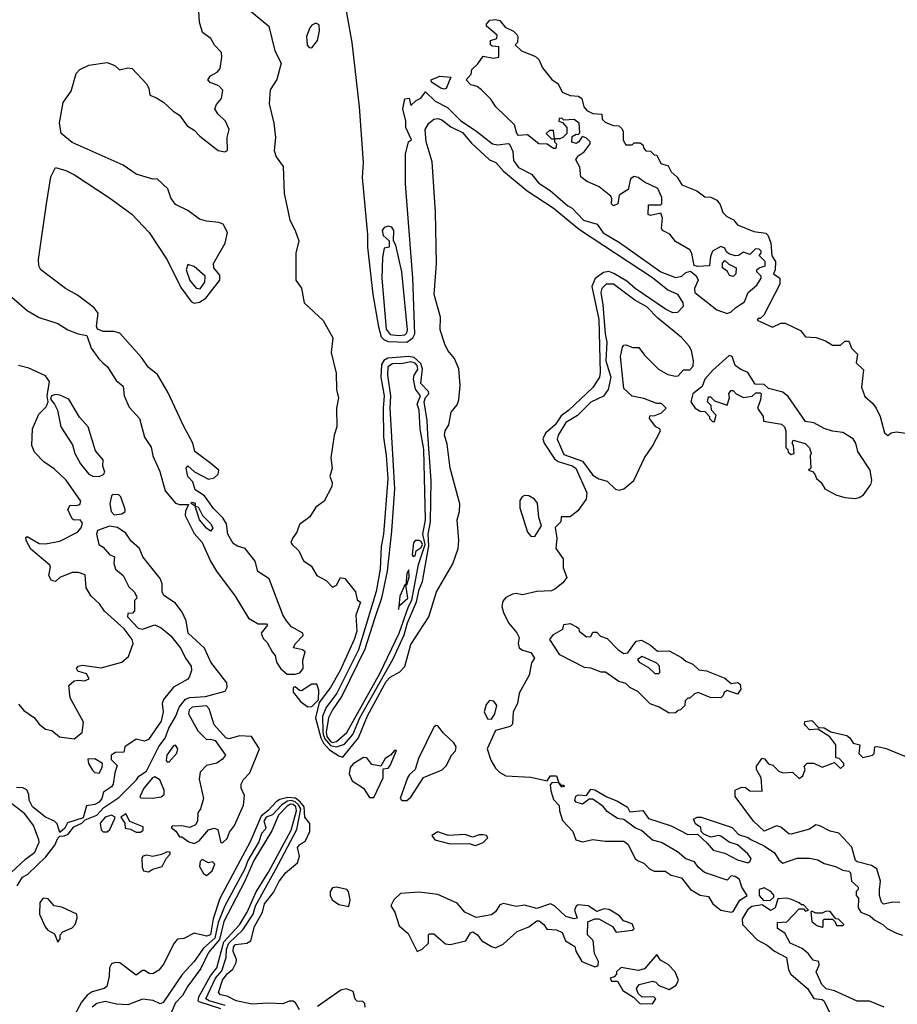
# Model space of a CAD drawing. Extents: x 2386423 to 2568864, y 578392 to 761999.
# Tile 315 of 454: x 2494981 to 2499229, y 679168 to 683936. Entities that reach past the tile are written whole.
import ezdxf

# ---------------------------------------------------------------- set-up
doc = ezdxf.new("R2010")
doc.units = 0

msp = doc.modelspace()

# ---------------------------------------------------------------- linework, layer by layer
at = {"layer": '0CON05XD'}
for points in [[(2494905, 682625.5), (2495017.6, 682527.6), (2495074.8, 682494.8), (2495165.3, 682465.3), (2495214.1, 682434.1), (2495263.8, 682415), (2495306.5, 682406.5), (2495326.8, 682345), (2495363.2, 682293.2), (2495384, 682274), (2495405.2, 682255.2), (2495448.4, 682188.4), (2495482.1, 682162.1), (2495486.6, 682115), (2495510.6, 682060.6), (2495561.1, 682005), (2495584.4, 681914.4), (2495617, 681867), (2495625, 681823.8), (2495659.1, 681749.1), (2495685.3, 681655), (2495735, 681595.5), (2495755, 681588.9), (2495798.3, 681588.3), (2495783.6, 681556.4), (2495782.7, 681535), (2495825, 681448.9), (2495863.6, 681405), (2495903.8, 681315), (2495934, 681265), (2496023.8, 681145), (2496088.9, 681038.9), (2496135, 681011.4), (2496175, 681010), (2496180, 681005), (2496149.4, 680965), (2496159.9, 680939.9), (2496179.6, 680919.6), (2496202.3, 680875), (2496218.2, 680858.2), (2496224.1, 680825), (2496245, 680792.5), (2496275, 680766.7), (2496315, 680766.7), (2496336.4, 680773.6), (2496353.6, 680795), (2496350.9, 680835), (2496362.9, 680875), (2496350, 680885), (2496306.7, 680895), (2496315, 680914), (2496353.8, 680955), (2496351.2, 680965), (2496296.6, 680996.6), (2496272, 681025), (2496254, 681055), (2496188.1, 681228.1), (2496134.4, 681264.4), (2496120, 681315), (2496072.5, 681375), (2496035, 681386.7), (2496015, 681400), (2495988.8, 681445), (2495982, 681495), (2495965, 681523.8), (2495919.7, 681569.7), (2495875, 681630), (2495830, 681660), (2495818.3, 681698.3), (2495794.1, 681724.1), (2495787.5, 681765), (2495795, 681776.2), (2495826.6, 681746.6), (2495895, 681712), (2495922.7, 681717.3), (2495942, 681735), (2495944.2, 681755), (2495906.7, 681786.7), (2495828.9, 681845), (2495819.4, 681885), (2495775, 681965.8), (2495699.2, 682129.1), (2495647.8, 682217.7), (2495605, 682252.1), (2495570.5, 682300.5), (2495465, 682417.8), (2495436.4, 682426.4), (2495385, 682425.6), (2495357.5, 682437.5), (2495352.7, 682452.7), (2495360.4, 682515), (2495341.7, 682541.7), (2495261.5, 682601.5), (2495201.9, 682635), (2495083.8, 682725), (2495074.1, 682745), (2495072, 682775), (2495111.2, 683045), (2495130.8, 683175), (2495155, 683220), (2495205, 683205.3), (2495245.6, 683185.6), (2495415, 683073.8), (2495524.4, 682995), (2495607.3, 682905), (2495695, 682773.1), (2495760.2, 682640.2), (2495811.5, 682571.5), (2495825, 682563.3), (2495851.8, 682568.2), (2495882, 682588), (2495949.5, 682675), (2495949.3, 682699.3), (2495920.9, 682735), (2495919.4, 682755), (2495975.4, 682854.6), (2495986.7, 682905), (2495965.5, 682945.5), (2495945, 682954.5), (2495885, 682960.7), (2495850.8, 682970.8), (2495795, 683011.9), (2495735, 683042), (2495713.3, 683073.3), (2495697.3, 683117.3), (2495645.9, 683165.9), (2495625, 683163.3), (2495545, 683188), (2495481.2, 683231.2), (2495235, 683342.1), (2495181.9, 683385), (2495174, 683436), (2495191.4, 683535), (2495230.6, 683589.4), (2495255, 683675.8), (2495272.5, 683695), (2495315, 683716.8), (2495405, 683729.6), (2495441.2, 683715), (2495464, 683694), (2495505, 683703.3), (2495525, 683700.6), (2495595.3, 683625.3), (2495605.9, 683604.1), (2495611.4, 683571.4), (2495639.4, 683559.4), (2495677.3, 683537.3), (2495723.8, 683493.8), (2495754.6, 683474.6), (2495792, 683422), (2495825, 683400.8), (2495852.3, 683372.3), (2495942.4, 683302.4), (2495974.1, 683295.9), (2495986.9, 683303.1), (2495985.6, 683365), (2495995.7, 683405), (2495977.5, 683445), (2495939.7, 683479.7), (2495926.2, 683505), (2495933.8, 683525), (2495958.1, 683555), (2495964, 683595), (2495945.5, 683615.5), (2495902.2, 683632.2), (2495891.2, 683645), (2495903.8, 683665), (2495937.4, 683682.6), (2495950.7, 683699.3), (2495959.4, 683755), (2495957, 683777), (2495923.5, 683813.5), (2495905.6, 683845.6), (2495865.8, 683875), (2495851.8, 683925), (2495847.8, 683977.8)], [(2496065.8, 684005), (2496186.5, 683905), (2496216.2, 683785), (2496246.9, 683725), (2496225, 683646), (2496193.2, 683596.8), (2496188.8, 683528.8), (2496211.9, 683435), (2496220, 683365), (2496212.8, 683302.8), (2496222.4, 683272.4), (2496255.7, 683225), (2496261.5, 683095), (2496274.5, 683034.5), (2496288.9, 682965), (2496315, 682916.2), (2496332.2, 682865), (2496318.2, 682805), (2496318.1, 682675), (2496345.4, 682635.4), (2496357.8, 682565), (2496449.3, 682479.3), (2496496.9, 682395), (2496488.2, 682325), (2496512.7, 682225), (2496514.5, 682145), (2496523.6, 682105), (2496515.3, 682054.7), (2496515.4, 681965.4), (2496502.7, 681925), (2496486.5, 681815), (2496494.2, 681765), (2496482.5, 681725), (2496493.1, 681695), (2496492.2, 681675), (2496455.3, 681604.7), (2496414.6, 681575.4), (2496385, 681529.2), (2496335, 681492), (2496321.9, 681455), (2496303.4, 681426.6), (2496294.2, 681405), (2496299.2, 681395), (2496331.4, 681365), (2496355, 681315.8), (2496391.3, 681291.3), (2496418.6, 681245), (2496465, 681220), (2496495, 681188.1), (2496515, 681198.6), (2496534.3, 681235), (2496555, 681230.4), (2496605.8, 681165.8), (2496615, 681126.7), (2496630, 681115), (2496607.5, 681052.5), (2496612.5, 680975), (2496600.6, 680935), (2496532.7, 680785), (2496485, 680703.1), (2496430.6, 680629.4), (2496413.4, 680555), (2496438, 680458), (2496452.2, 680432.2), (2496480.6, 680400.6), (2496525, 680371.6), (2496545, 680365.6), (2496621.5, 680458.5), (2496665.3, 680565), (2496755, 680731.1), (2496775, 680752.1), (2496821.3, 680778.7), (2496845, 680803.8), (2496875, 680911.4), (2496962.1, 681045), (2496999.2, 681165), (2497078, 681302), (2497103.2, 681375), (2497107.1, 681415), (2497099.2, 681515), (2497110.7, 681555), (2497111.2, 681591.2), (2497064.7, 681765), (2497050.8, 681880.8), (2497037.3, 681925), (2497040.4, 681945), (2497057.5, 681975), (2497069.6, 682035), (2497098.3, 682071.7), (2497106.6, 682095), (2497113.5, 682165), (2497106.5, 682245), (2497086.5, 682295), (2497053.3, 682335), (2497039.2, 682365), (2497017.1, 682435), (2497017.9, 682495), (2496987.4, 682605), (2496999.3, 682755), (2496994.1, 683005), (2496977.3, 683247.3), (2496949.1, 683345), (2496944.1, 683405), (2496960.9, 683435), (2496985, 683454.5), (2497005, 683457.7), (2497025, 683452.1), (2497068, 683418), (2497125, 683390.4), (2497168.6, 683338.6), (2497255, 683257.3), (2497285.4, 683245.4), (2497323, 683203), (2497437.9, 683107.9), (2497563.8, 683025), (2497690.9, 682920.9), (2498045, 682687.5), (2498118.4, 682628.4), (2498165, 682607.5), (2498191.8, 682565), (2498193.3, 682546.7), (2498165, 682518.6), (2498143.2, 682516.8), (2498107.1, 682535), (2497960, 682635), (2497920.2, 682670.2), (2497857.4, 682707.4), (2497832.7, 682717.3), (2497807.6, 682712.4), (2497766.9, 682683.1), (2497750.4, 682645), (2497785.1, 682485.1), (2497791.6, 682228.4), (2497787.1, 682205), (2497755.2, 682154.8), (2497640, 682045), (2497601.6, 682018.4), (2497572.7, 681975), (2497526.1, 681933.9), (2497514, 681906), (2497519.6, 681885), (2497569.2, 681809.2), (2497587.1, 681797.1), (2497655, 681776), (2497672.3, 681765), (2497726.5, 681645), (2497722.9, 681615), (2497682.6, 681557.4), (2497645, 681528.8), (2497601.7, 681528.3), (2497600, 681505), (2497573, 681477), (2497580.8, 681425), (2497576.8, 681375), (2497611.4, 681325), (2497612.5, 681282.5)], [(2496556.5, 684005), (2496588.4, 683825), (2496624.8, 683514.8), (2496642.9, 683245), (2496638.3, 683171.7), (2496664.8, 682895), (2496665.3, 682835), (2496690.5, 682605), (2496718.2, 682448.2), (2496730.8, 682400.8), (2496745.6, 682385.6), (2496765, 682377.8), (2496854.6, 682375.4), (2496883.9, 682395), (2496893.1, 682415), (2496883.5, 682685), (2496848.2, 683141.8), (2496849.2, 683285), (2496862.5, 683345), (2496877.5, 683355), (2496850, 683415), (2496850, 683445), (2496836.2, 683505), (2496845, 683552.5), (2496866.4, 683556.4), (2496875, 683520), (2496900, 683545), (2496923, 683557), (2496945, 683587.5), (2496992.5, 683542.5), (2497051.3, 683511.3), (2497115, 683448.5), (2497193.3, 683395), (2497270, 683335), (2497295, 683330), (2497345, 683336.7), (2497352.7, 683332.7), (2497367.8, 683297.8), (2497371.2, 683255), (2497395, 683220), (2497458, 683188), (2497494, 683145), (2497548.8, 683108.8), (2497634, 683035), (2497655, 683024.3), (2497710, 682965), (2497776.1, 682946.1), (2497805, 682903.5), (2497885, 682856.9), (2498085, 682714.5), (2498155, 682688), (2498185.5, 682694.5), (2498205, 682712.5), (2498228.3, 682718.3), (2498255, 682696.7), (2498266, 682675), (2498248, 682635), (2498248.8, 682615), (2498355, 682530.6), (2498405.8, 682514.2), (2498425, 682521.2), (2498447, 682543), (2498489.4, 682570.6), (2498507.5, 682615), (2498549.3, 682650.7), (2498570, 682685), (2498570, 682695), (2498550, 682715), (2498550, 682725), (2498560, 682735), (2498590, 682745), (2498590, 682765), (2498560, 682795), (2498570, 682805), (2498570, 682815), (2498560, 682825), (2498543.6, 682826.4), (2498515, 682800), (2498485, 682810), (2498460, 682795), (2498445, 682793.3), (2498413, 682803), (2498401.7, 682811.7), (2498395, 682830), (2498375, 682837.5), (2498334.2, 682815), (2498325, 682790), (2498320, 682745), (2498261.4, 682741.4), (2498245.8, 682745.8), (2498234.2, 682804.2), (2498225, 682822.5), (2498155, 682862), (2498127.5, 682897.5), (2498093.3, 682915), (2498087, 682927), (2498092.5, 682975), (2498085, 683000), (2498035, 682987.5), (2498023, 682993), (2498025, 683040), (2498085, 683040), (2498090, 683045), (2498090, 683075), (2498069.3, 683119.3), (2498005, 683150), (2497975, 683172.5), (2497955, 683177.5), (2497937.5, 683165), (2497926.1, 683113.9), (2497883.6, 683086.4), (2497876, 683045), (2497855, 683034.3), (2497846, 683045), (2497848, 683068), (2497842.3, 683082.3), (2497786.2, 683126.2), (2497725, 683154), (2497696.7, 683175), (2497691.7, 683221.7), (2497673, 683257), (2497683.6, 683276.4), (2497713, 683297), (2497742.5, 683335), (2497742.5, 683345), (2497725, 683362.5), (2497705, 683370), (2497700, 683365), (2497687.5, 683345), (2497675, 683337.5), (2497653.6, 683343.6), (2497655, 683370), (2497675, 683382.5), (2497685, 683380), (2497691.7, 683388.3), (2497690, 683435), (2497665, 683452.5), (2497615, 683450), (2497605, 683460), (2497591.7, 683458.3), (2497590, 683445), (2497608.3, 683438.3), (2497630, 683415), (2497630, 683385), (2497610, 683365), (2497595, 683360), (2497570, 683360), (2497565, 683400), (2497545, 683400), (2497530, 683385), (2497555, 683360), (2497570, 683360), (2497570, 683345), (2497580, 683335), (2497577, 683313), (2497565, 683312.5), (2497533.8, 683333.8), (2497493.3, 683335), (2497439.1, 683379.1), (2497395, 683375.7), (2497386.9, 683385), (2497376.5, 683426.5), (2497286.2, 683515), (2497261.7, 683551.7), (2497216.4, 683596.4), (2497195, 683612.5), (2497165, 683621.2), (2497142.5, 683645), (2497167, 683673), (2497170, 683695), (2497198.3, 683721.7), (2497225, 683760), (2497275, 683750), (2497300, 683755), (2497300, 683805), (2497268.3, 683808.3), (2497260, 683815), (2497260, 683835), (2497290, 683845), (2497291.7, 683861.7), (2497240, 683905), (2497240, 683915), (2497256.4, 683933.6), (2497285, 683936.7), (2497305, 683932.5), (2497330.7, 683900.7), (2497370.7, 683880.7), (2497387.5, 683865), (2497392.5, 683855), (2497390, 683825), (2497380, 683815), (2497410, 683785), (2497477.7, 683757.7), (2497493.9, 683743.9), (2497512.5, 683702.5), (2497556.1, 683646.1), (2497587.5, 683625), (2497606.7, 683585), (2497645, 683568.8), (2497686.2, 683566.2)], [(2496395, 683800), (2496422.5, 683835), (2496433, 683883), (2496430.7, 683910.7), (2496415, 683920), (2496395, 683910), (2496385, 683896.7), (2496370, 683855), (2496373, 683813), (2496381.7, 683801.7), (2496395, 683800)], [(2497035, 683600), (2497020, 683605), (2496973.6, 683633.6), (2496972.5, 683645), (2497015, 683663.3), (2497068.3, 683658.3), (2497045, 683603.8), (2497035, 683600)], [(2497686.2, 683566.2), (2497702.5, 683555), (2497712.5, 683515), (2497726.4, 683496.4), (2497755, 683482.5), (2497798.3, 683478.3), (2497800, 683455), (2497815, 683440), (2497853.6, 683423.6), (2497881.7, 683421.7), (2497895, 683410), (2497902.5, 683395), (2497903, 683353), (2497915, 683330), (2497945, 683330), (2497955, 683340), (2497985, 683340), (2497998.3, 683328.3), (2498000, 683315), (2498011.7, 683301.7), (2498035, 683300), (2498051.7, 683281.7), (2498065, 683280), (2498085, 683240), (2498119.3, 683229.3), (2498135, 683200), (2498163, 683173), (2498187, 683137), (2498258.3, 683108.3), (2498298.3, 683078.3), (2498326.4, 683076.4), (2498355, 683062.5), (2498371.7, 683041.7), (2498385, 683002.5), (2498403.9, 682983.9), (2498436.7, 682966.7), (2498455, 682943.3), (2498535, 682910), (2498592.5, 682902.5), (2498603, 682893), (2498616.7, 682855), (2498622.5, 682792.5), (2498640, 682765), (2498637.5, 682725), (2498630, 682705), (2498660, 682685), (2498660, 682655), (2498582.5, 682505), (2498565, 682490), (2498555, 682490), (2498551.7, 682481.7), (2498625, 682447.5), (2498665, 682467.5), (2498686.4, 682466.4), (2498760.7, 682430.7), (2498785, 682400), (2498837, 682397), (2498881.7, 682381.7), (2498915, 682360), (2498955, 682360), (2498975, 682380), (2498995, 682380), (2499007.5, 682345), (2499036.4, 682316.4), (2499030, 682275), (2499065, 682240), (2499056.4, 682156.4), (2499072, 682112), (2499109.5, 682079.5), (2499126.7, 682055), (2499146.7, 682015), (2499167.5, 681935), (2499183, 681923), (2499200, 681935), (2499225, 681940), (2499463.6, 681906.4)], [(2496815, 682406.5), (2496845, 682410.7), (2496855, 682419.2), (2496857.5, 682435), (2496830, 682715), (2496802.5, 682845), (2496790, 682865), (2496792, 682915), (2496781.7, 682931.7), (2496765, 682936.7), (2496745, 682930), (2496736, 682915), (2496740.8, 682890.8), (2496770, 682865), (2496770, 682835), (2496745, 682830), (2496736.7, 682785), (2496734.5, 682685), (2496755, 682437.5), (2496775, 682412.6), (2496815, 682406.5)], [(2498435, 682692.5), (2498417, 682697), (2498406.7, 682716.7), (2498382.5, 682735), (2498383, 682757), (2498395, 682770), (2498413, 682753), (2498450, 682735), (2498447.5, 682705), (2498435, 682692.5)], [(2495855, 682632.9), (2495877.6, 682665), (2495879.2, 682695), (2495825, 682740.6), (2495795, 682750), (2495787.1, 682725), (2495805, 682673.1), (2495835, 682635.5), (2495855, 682632.9)], [(2497885, 681657.8), (2497905, 681664.4), (2497953.5, 681705), (2498005.6, 681814.4), (2498045, 681871.4), (2498082.5, 681945), (2498080, 681955), (2498060, 681965), (2498030, 682005), (2498031.7, 682018.3), (2498055, 682020), (2498087, 682033), (2498110, 682055), (2498087, 682077), (2498065, 682077.5), (2498001.7, 682101.7), (2497945, 682112.5), (2497905, 682150), (2497889.2, 682305), (2497899.3, 682350.7), (2497905, 682360), (2497915, 682362.5), (2497948.3, 682348.3), (2497978.3, 682348.3), (2498005, 682312.5), (2498073.6, 682243.6), (2498118.3, 682218.3), (2498155, 682210), (2498168.3, 682211.7), (2498195, 682240), (2498225, 682240), (2498241.7, 682258.3), (2498242.5, 682285), (2498232.5, 682335), (2498222.5, 682355), (2498185, 682397.5), (2498070.5, 682490.5), (2498016, 682545), (2497958.3, 682578.3), (2497856, 682655), (2497820, 682655), (2497798.6, 682635), (2497793.8, 682615), (2497804, 682555), (2497814.8, 682415), (2497823.6, 682375), (2497818.4, 682285), (2497842.9, 682205), (2497829.4, 682145), (2497807.1, 682112.9), (2497745, 682084.6), (2497681, 682019), (2497625.4, 681985), (2497587.5, 681925), (2497582, 681905), (2497615, 681830), (2497705, 681797.9), (2497755, 681731.1), (2497785, 681713.5), (2497825, 681701.4), (2497865, 681662.5), (2497885, 681657.8)], [(2496515, 680414.9), (2496552.6, 680427.4), (2496594.1, 680475), (2496627.6, 680555), (2496788.6, 680841.4), (2496842.4, 680957.6), (2496858.5, 681015), (2496902, 681118), (2496915, 681176.9), (2496930.9, 681215), (2496961.5, 681388.5), (2496959, 681445), (2496969.6, 681505), (2496972.7, 681705), (2496956.8, 681926.8), (2496954.2, 681995), (2496939.2, 682085), (2496945, 682106.2), (2496960.9, 682125), (2496960.4, 682135), (2496923.3, 682175), (2496930.6, 682245), (2496922.1, 682272.1), (2496889.8, 682299.8), (2496865, 682305.8), (2496763.1, 682296.9), (2496744, 682286), (2496732.9, 682267.1), (2496728.6, 682205), (2496744.8, 682115), (2496739.7, 682055), (2496741.3, 681915), (2496755.5, 681825.5), (2496762.3, 681712.3), (2496742.7, 681445), (2496731.2, 681385), (2496726.4, 681275), (2496707, 681167), (2496621.2, 680885), (2496516.1, 680675), (2496464.8, 680605), (2496446.4, 680563.6), (2496448, 680485), (2496457.1, 680455), (2496485, 680421), (2496515, 680414.9)], [(2499025, 681617.8), (2499045, 681622.2), (2499065, 681636), (2499100.6, 681685), (2499106.5, 681705), (2499097.5, 681755), (2499038.6, 681845), (2499028, 681885), (2499015, 681906.7), (2498965, 681937.5), (2498915, 681943.3), (2498875, 681956.2), (2498825, 681983.3), (2498785, 681990), (2498701.7, 682111.7), (2498675, 682132.5), (2498605, 682150), (2498585, 682170), (2498541.7, 682171.7), (2498505, 682227.5), (2498471.7, 682241.7), (2498445, 682262.5), (2498430, 682305), (2498415, 682310), (2498335, 682237.5), (2498297.5, 682195), (2498285, 682160), (2498240, 682125), (2498230, 682085), (2498250, 682055), (2498275, 682040), (2498298.3, 682038.3), (2498320, 682015), (2498320, 682005), (2498335, 681990), (2498345, 681990), (2498351.7, 682021.7), (2498330, 682045), (2498328.3, 682068.3), (2498310, 682085), (2498315, 682110), (2498325, 682110), (2498345, 682090), (2498405, 682070), (2498417.5, 682105), (2498413.6, 682126.4), (2498425, 682140), (2498435, 682140), (2498450, 682125), (2498485, 682107.5), (2498527, 682113), (2498545, 682130), (2498565, 682130), (2498570, 682125), (2498567.5, 682095), (2498552.5, 682055), (2498580, 682015), (2498581.7, 681991.7), (2498668, 681978), (2498682.5, 681965), (2498690, 681945), (2498690, 681865), (2498700, 681855), (2498701.7, 681841.7), (2498715, 681830), (2498730, 681835), (2498727.5, 681875), (2498720, 681885), (2498725, 681900), (2498783.6, 681883.6), (2498803.6, 681863.6), (2498812.5, 681835), (2498807.5, 681825), (2498810, 681765), (2498800, 681755), (2498818.3, 681748.3), (2498830, 681735), (2498837.5, 681715), (2498860, 681695), (2498878.8, 681665), (2498931.2, 681635), (2498975, 681622.7), (2499025, 681617.8)], [(2494975, 680621.9), (2495001.1, 680591.1), (2495052, 680555), (2495075.7, 680525), (2495105, 680501.2), (2495136.7, 680495), (2495174.2, 680464.2), (2495243.9, 680453.9), (2495283.8, 680485), (2495289.2, 680535), (2495225, 680652.5), (2495218, 680712), (2495245, 680734.2), (2495265, 680738.6), (2495295, 680734), (2495316.7, 680745), (2495305, 680768.2), (2495261.7, 680781.7), (2495255.5, 680795), (2495264, 680806), (2495285, 680810.5), (2495375, 680798.4), (2495475.2, 680824.8), (2495508.1, 680851.9), (2495530.3, 680915), (2495524.7, 680935), (2495487.2, 680987.2), (2495392.1, 681072.1), (2495368, 681108), (2495326.2, 681145), (2495303.3, 681185), (2495297.7, 681247.7), (2495265, 681260), (2495235, 681260), (2495175, 681235.6), (2495155, 681215.8), (2495135, 681220), (2495122.5, 681245), (2495130, 681285), (2495126.7, 681295), (2495035, 681372.5), (2495011.4, 681415), (2495011.2, 681428.8), (2495017, 681433), (2495075, 681399.5), (2495105, 681398.5), (2495175, 681411.1), (2495260, 681455), (2495279.2, 681475), (2495285, 681497.5), (2495273.9, 681513.9), (2495245, 681512), (2495235, 681520), (2495214.5, 681565), (2495225, 681585.7), (2495254.2, 681584.2), (2495271.4, 681588.6), (2495276.7, 681605), (2495206.5, 681706.5), (2495149.4, 681759.4), (2495098.5, 681795), (2495052.8, 681842.8), (2495038.9, 681875), (2495043.5, 681955), (2495074.2, 682025.8), (2495108.7, 682061.3), (2495118.9, 682085), (2495113.1, 682115), (2495125.9, 682185), (2495105, 682210.9), (2495025, 682249.1), (2494975, 682261.9)], [(2496495, 680435.7), (2496515, 680440.3), (2496565, 680484.7), (2496725, 680770.9), (2496818.3, 680965), (2496862.3, 681095), (2496879.1, 681125), (2496911.9, 681298.1), (2496944.2, 681395), (2496932, 681445), (2496945.1, 681514.9), (2496937.1, 681855), (2496919.6, 681955), (2496915.2, 682045), (2496905.2, 682075), (2496921.4, 682115), (2496897.3, 682147.3), (2496888, 682195), (2496891.2, 682215), (2496907.6, 682242.4), (2496905, 682261.1), (2496895, 682273.6), (2496875, 682279.6), (2496835, 682270.9), (2496785, 682270), (2496763.6, 682255), (2496760.6, 682215), (2496776.1, 682115), (2496773, 682055), (2496795.2, 681664.8), (2496780.6, 681459.4), (2496759, 681265), (2496732.2, 681135), (2496699.9, 681040.1), (2496651.5, 680888.5), (2496539.7, 680660.3), (2496495.2, 680595), (2496476, 680555), (2496464.4, 680485.6), (2496467.9, 680465), (2496485, 680440.8), (2496495, 680435.7)], [(2495365, 681723.8), (2495386, 681734), (2495393.3, 681745), (2495383.8, 681775), (2495384.3, 681805), (2495348, 681848), (2495312.5, 681965), (2495271, 682011), (2495218.2, 682098.2), (2495175, 682118.6), (2495155, 682122), (2495134.4, 682115.6), (2495129.2, 682099.2), (2495150, 682075), (2495164.4, 682045), (2495180.8, 681965), (2495236.9, 681876.9), (2495248.2, 681835), (2495275, 681785.6), (2495315.7, 681735), (2495335, 681725.6), (2495365, 681723.8)], [(2495438.3, 681538.3), (2495475, 681543.6), (2495491.4, 681555), (2495491.5, 681565), (2495470.5, 681625), (2495460, 681635), (2495432.5, 681637.5), (2495425, 681630), (2495417.7, 681592.3), (2495424.3, 681555), (2495438.3, 681538.3)], [(2497475, 681432.9), (2497506.7, 681485), (2497493.6, 681525), (2497487.3, 681595), (2497473.1, 681615), (2497445, 681630.3), (2497425, 681631.4), (2497413.8, 681626.2), (2497401.8, 681608.2), (2497402.3, 681572.3), (2497438.6, 681455), (2497455, 681436), (2497475, 681432.9)], [(2495905, 681460), (2495885, 681473.3), (2495851.2, 681515), (2495830, 681580), (2495810, 681595), (2495815, 681600), (2495830, 681595), (2495830, 681580), (2495845, 681577.5), (2495865.9, 681535.9), (2495906, 681495), (2495916.2, 681473.8), (2495905, 681460)], [(2494968.5, 679741.5), (2494995, 679783.8), (2495020.9, 679799.1), (2495107.5, 679882.5), (2495150.8, 679939.2), (2495165, 679973.3), (2495175, 679982.5), (2495196.4, 679983.6), (2495215, 679992.5), (2495242.5, 680027.5), (2495281.2, 680045), (2495297.7, 680062.3), (2495354.2, 680085), (2495388.6, 680121.4), (2495460.1, 680169.9), (2495545.7, 680255), (2495557, 680273), (2495595, 680298), (2495653.8, 680416.2), (2495685, 680457.1), (2495702.3, 680505), (2495736.4, 680563.6), (2495753, 680607), (2495783.9, 680646.1), (2495805, 680653.4), (2495880.7, 680659.3), (2495975, 680685.5), (2495985.8, 680704.2), (2495983.5, 680725), (2495945, 680774.6), (2495905.8, 680825.8), (2495875, 680893.1), (2495797.1, 680965), (2495786.5, 681025), (2495767.1, 681067.1), (2495735, 681111.4), (2495678.6, 681148.6), (2495670, 681165), (2495670, 681205), (2495661, 681231), (2495577.1, 681335), (2495560.6, 681375), (2495520.5, 681410.5), (2495495, 681449.2), (2495455, 681477.5), (2495415, 681484.4), (2495356.9, 681463.1), (2495351.9, 681445), (2495364.2, 681394.2), (2495385, 681381.2), (2495415, 681346.7), (2495440, 681335), (2495436.7, 681305), (2495444, 681275), (2495482, 681245), (2495509.4, 681189.4), (2495535, 681166), (2495546.7, 681145), (2495547.5, 681135), (2495537, 681123), (2495537, 681073), (2495527, 681063), (2495505, 681060), (2495502, 681045), (2495555, 680990), (2495575, 680985.7), (2495635, 681006.2), (2495665, 680991.2), (2495712.3, 680952.3), (2495760.9, 680890.9), (2495782.9, 680845), (2495811.4, 680805), (2495812.2, 680785), (2495803.1, 680755), (2495795, 680742.9), (2495725.7, 680704.3), (2495676.7, 680645), (2495670, 680625), (2495675.8, 680585), (2495665, 680540), (2495605, 680450), (2495585, 680442.5), (2495545, 680452.5), (2495490, 680415), (2495485, 680390), (2495445, 680388), (2495423.3, 680375), (2495423.9, 680353.9), (2495452.5, 680325), (2495440.7, 680289.3), (2495433.8, 680235), (2495425, 680221.2), (2495386.7, 680195), (2495378.8, 680165), (2495365, 680146.7), (2495345, 680136.2), (2495305, 680130), (2495288.3, 680071.7), (2495212.5, 680047.5), (2495199.3, 680020.7), (2495175, 680000), (2495161.7, 680041.7), (2495150, 680055), (2495105, 680074.3), (2495042.9, 680125), (2495026.1, 680156.1), (2495024.3, 680185), (2495015, 680207.5), (2494996.6, 680216.6), (2494965, 680218)], [(2496885, 681336.7), (2496895, 681340.6), (2496900, 681365), (2496925, 681380.8), (2496931.2, 681395), (2496925, 681409.7), (2496915, 681414.8), (2496895.3, 681414.7), (2496887.5, 681402.5), (2496880, 681345), (2496885, 681336.7)], [(2496815, 681080), (2496820, 681100), (2496859.4, 681135), (2496850, 681200), (2496855, 681200), (2496866.6, 681236.6), (2496865, 681272.5), (2496854.2, 681255), (2496850, 681200), (2496845, 681200), (2496820.5, 681145), (2496815, 681080)], [(2497612.5, 681282.5), (2497629.4, 681235), (2497610.6, 681209.4), (2497572, 681178), (2497555, 681170.6), (2497485, 681167.1), (2497415, 681150.6), (2497385, 681157.1), (2497365.7, 681154.3), (2497335, 681138), (2497319.7, 681120.3), (2497315.6, 681095), (2497323.5, 681065), (2497346.9, 681015), (2497387.9, 680967.9), (2497399.4, 680945), (2497394.4, 680915), (2497398.8, 680895), (2497415, 680883.3), (2497455, 680872.5), (2497472.5, 680845), (2497458.8, 680821.2), (2497447.7, 680762.3), (2497398.6, 680675), (2497390.8, 680625), (2497370, 680585), (2497365.9, 680524.1), (2497355, 680513.3), (2497285, 680494), (2497244.4, 680405), (2497261.3, 680351.3), (2497285, 680311.2), (2497305, 680290.8), (2497335, 680274), (2497455, 680268.8), (2497535, 680250), (2497550, 680275), (2497580, 680275), (2497590, 680240), (2497600, 680230), (2497615, 680230), (2497617, 680223), (2497605, 680220), (2497590, 680240), (2497558.3, 680241.7), (2497548.3, 680231.7), (2497552, 680202), (2497565, 680160), (2497591.7, 680131.7), (2497593.8, 680105), (2497608.7, 680058.7), (2497658.8, 680005), (2497673.3, 679965), (2497705, 679954.5), (2497755, 679967.1), (2497815, 679958), (2497905, 679958.8), (2497924.3, 679944.3), (2497960.9, 679875), (2497971.9, 679865), (2498002.2, 679852.2), (2498030, 679825), (2498052.8, 679812.8), (2498105, 679813.1), (2498133.9, 679793.9), (2498185, 679781.5), (2498228.2, 679725), (2498275, 679697.3), (2498315, 679691.1), (2498336.4, 679655), (2498375, 679624.6), (2498425, 679614.4), (2498435, 679618), (2498467.3, 679672.7), (2498502.5, 679695), (2498476.2, 679735), (2498465, 679772.5), (2498445, 679787.5), (2498425, 679790), (2498405, 679770), (2498296.4, 679806.4), (2498265, 679832.5), (2498247.5, 679857.5), (2498205, 679872), (2498165, 679906), (2498087.5, 679952.5), (2498045, 679963.3), (2497990.5, 680010.5), (2497961.7, 680021.7), (2497905, 680062.5), (2497875, 680068.8), (2497825, 680102.5), (2497805.9, 680125.9), (2497755, 680162.5), (2497738.3, 680161.7), (2497705, 680137.5), (2497675, 680147.5), (2497667.5, 680155), (2497673.6, 680176.4), (2497685, 680182.5), (2497725, 680180), (2497745, 680210), (2497765, 680207.5), (2497822.9, 680172.9), (2497875, 680152), (2497923, 680123), (2497935, 680100), (2497997, 680107), (2498025, 680067.5), (2498135, 680033.3), (2498215, 679991.2), (2498261.7, 679991.7), (2498309.3, 679949.3), (2498337.5, 679915), (2498395, 679900), (2498455, 679867.5), (2498505, 679853.3), (2498515, 679857.5), (2498522.5, 679875), (2498505, 679897.5), (2498455, 679940), (2498415, 679953.3), (2498375, 679983.3), (2498365, 679986.2), (2498327, 679977), (2498292.5, 679992.5), (2498280, 680005), (2498277.5, 680025), (2498252.3, 680042.3), (2498242.5, 680065), (2498260, 680075), (2498280, 680075), (2498430, 680025), (2498461.2, 679991.2), (2498505, 679976.7), (2498524, 679964), (2498585, 679936.2), (2498635, 679902.5), (2498655, 679867.5), (2498675, 679852.5), (2498745, 679876.7), (2498805, 679876.7), (2498845, 679867.5), (2498875, 679850), (2498930, 679835), (2498965, 679817.5), (2498995, 679812.5), (2499002.5, 679805), (2499007.5, 679765), (2499040, 679735), (2499040, 679725), (2499030, 679715), (2499030, 679695), (2499041.7, 679681.7), (2499040, 679635), (2499053.3, 679615), (2499096.1, 679596.1), (2499120, 679575), (2499160, 679555), (2499180, 679535), (2499225, 679512.5), (2499255, 679502.5)], [(2498125, 680577.5), (2498077, 680607), (2498033, 680623), (2497973, 680683), (2497935, 680702.5), (2497915, 680722.5), (2497881.7, 680731.7), (2497816.7, 680776.7), (2497795, 680777.5), (2497745, 680796.7), (2497715, 680800), (2497595, 680860), (2497547.5, 680935), (2497565, 680958.8), (2497610, 680985), (2497615, 681007.5), (2497645, 681012.5), (2497677, 680997), (2497688.3, 680988.3), (2497690, 680975), (2497725, 680947.5), (2497745, 680950), (2497755, 680970), (2497775, 680970), (2497791.7, 680951.7), (2497825, 680940), (2497877.5, 680885), (2497905, 680867.5), (2497925, 680870), (2497965, 680927.5), (2497991.7, 680931.7), (2498035, 680907.5), (2498068.3, 680878.3), (2498125, 680880), (2498185, 680847.5), (2498205, 680830), (2498240, 680815), (2498268.3, 680788.3), (2498305, 680782.5), (2498395, 680747.5), (2498425, 680722.5), (2498455, 680726.7), (2498469.3, 680719.3), (2498471.2, 680695), (2498455, 680670), (2498405, 680687.5), (2498391.7, 680678.3), (2498387, 680663), (2498375, 680652.5), (2498323.6, 680653.6), (2498265, 680677.5), (2498248.3, 680671.7), (2498225, 680650), (2498215, 680650), (2498201.7, 680638.3), (2498200, 680615), (2498180, 680595), (2498168.3, 680591.7), (2498155, 680580), (2498125, 680577.5)], [(2498075, 680770), (2498080, 680775), (2498077.5, 680805), (2498065, 680820), (2497995, 680852.5), (2497971.7, 680838.3), (2497980, 680825), (2498025, 680800), (2498055, 680770), (2498075, 680770)], [(2496375, 680608.5), (2496395, 680610.4), (2496426.7, 680643.3), (2496428.8, 680688.8), (2496418.6, 680718.6), (2496395, 680718.6), (2496345, 680686.1), (2496335, 680687.3), (2496315, 680706.4), (2496305, 680702.5), (2496305, 680680.6), (2496342.3, 680632.3), (2496375, 680608.5)], [(2497265, 680549.5), (2497281.4, 680575), (2497290.4, 680615), (2497275.8, 680635.8), (2497255, 680639.2), (2497239.6, 680620.4), (2497229.8, 680585), (2497245, 680551.5), (2497265, 680549.5)], [(2495825, 679947.5), (2495849.3, 679960.7), (2495895, 680012.5), (2495921.7, 680021.7), (2495940, 680015), (2495955, 679950), (2495965, 679952.5), (2495985, 679971.2), (2495997.3, 680002.7), (2496020.8, 680035), (2496065, 680133.3), (2496068.8, 680178.8), (2496052.5, 680215), (2496052.5, 680235), (2496063.6, 680256.4), (2496095, 680290), (2496141.5, 680405), (2496103.8, 680465), (2496045, 680468.8), (2495995, 680453.8), (2495978.3, 680458.3), (2495921.5, 680521.5), (2495898.7, 680598.7), (2495885, 680612.9), (2495815, 680606.5), (2495801.4, 680595), (2495798, 680575), (2495843, 680493), (2495885, 680450), (2495905, 680452.5), (2495927.5, 680445), (2495977.5, 680375), (2495962.5, 680355), (2495935, 680336.2), (2495885, 680324), (2495855, 680292.5), (2495849.3, 680259.3), (2495870, 680165), (2495856.2, 680115), (2495843.8, 680095), (2495842, 680055), (2495832.3, 680037.7), (2495805, 680023.8), (2495765, 680033.3), (2495718.3, 680031.7), (2495714.1, 680024.1), (2495736.4, 680006.4), (2495755, 679980), (2495765, 679980), (2495800, 679955), (2495825, 679947.5)], [(2499241.7, 679661.7), (2499207, 679663), (2499163, 679653), (2499153, 679663), (2499143.3, 679695), (2499143.3, 679723.3), (2499147.5, 679765), (2499130, 679825), (2499105, 679840), (2499035, 679857.5), (2499027.5, 679865), (2499008.8, 679928.8), (2498947, 679997), (2498905, 680006.2), (2498855, 680033.3), (2498835, 680037.5), (2498805, 680016.7), (2498715, 679992.5), (2498703.9, 679993.9), (2498665, 680026.7), (2498645, 680032.5), (2498585, 680007.5), (2498532.5, 680055), (2498444.2, 680175), (2498444, 680206), (2498475, 680220), (2498495, 680217.5), (2498515, 680202.5), (2498575, 680200), (2498570, 680265), (2498547.5, 680305), (2498548.3, 680321.7), (2498575, 680360), (2498586.4, 680356.4), (2498605, 680332.5), (2498626.1, 680326.1), (2498655, 680296.7), (2498675, 680290), (2498721.7, 680291.7), (2498755, 680262.5), (2498772.5, 680275), (2498782.5, 680305), (2498778.3, 680321.7), (2498793.6, 680336.4), (2498826, 680336), (2498865, 680316.7), (2498925, 680340), (2498955, 680310), (2498970, 680325), (2498970, 680335), (2498948.3, 680358.3), (2498931.7, 680361.7), (2498932.5, 680425), (2498903, 680463), (2498845, 680500), (2498805, 680496.7), (2498786.7, 680516.7), (2498780, 680525), (2498781.7, 680538.3), (2498815, 680542.5), (2498848.3, 680508.3), (2498875, 680506.7), (2498908.3, 680488.3), (2498985, 680470), (2498999.3, 680459.3), (2499015, 680432.5), (2499047.5, 680425), (2499043, 680383), (2499063, 680363), (2499110, 680375), (2499117, 680383), (2499120, 680415), (2499135, 680417.5), (2499175, 680407.5), (2499265, 680370)], [(2496855, 680154.6), (2496875, 680171.1), (2496935, 680266.7), (2497025.8, 680304.2), (2497046.7, 680325), (2497071.2, 680375), (2497090, 680395), (2497093.3, 680415), (2497083.3, 680435), (2497031.9, 680481.9), (2497005, 680517.1), (2496995, 680518.6), (2496985, 680510), (2496911.5, 680358.5), (2496895.8, 680305), (2496868.2, 680281.8), (2496858.4, 680265), (2496822.2, 680165), (2496830, 680155), (2496855, 680154.6)], [(2495695, 680342), (2495705, 680342.5), (2495741.2, 680385), (2495746.2, 680405), (2495735, 680422.5), (2495725, 680420), (2495692.9, 680375), (2495689.5, 680349.5), (2495695, 680342)], [(2496675, 680169.1), (2496695, 680169.5), (2496740, 680265), (2496740.7, 680309.3), (2496765, 680311.9), (2496775, 680324.3), (2496805, 680396.7), (2496795, 680398), (2496775.4, 680374.6), (2496750.8, 680359.2), (2496728.8, 680321.2), (2496685, 680328.8), (2496661.2, 680361.2), (2496645, 680364), (2496595, 680333.1), (2496580.9, 680315), (2496576.5, 680285), (2496590.4, 680250.4), (2496645.3, 680215.3), (2496675, 680169.1)], [(2495365, 680287.5), (2495380, 680315), (2495382.5, 680335), (2495345, 680356.7), (2495310, 680355), (2495313.3, 680335), (2495332.7, 680302.7), (2495345, 680291.2), (2495365, 680287.5)], [(2495625, 680165.8), (2495665, 680173.8), (2495680, 680185), (2495680, 680205), (2495660, 680255), (2495635, 680270), (2495624.5, 680265.5), (2495581.4, 680215), (2495563, 680173), (2495567.5, 680167.5), (2495625, 680165.8)], [(2494915, 679783.5), (2495009.1, 679870.9), (2495054.2, 679905), (2495075, 679953.3), (2495074.3, 679965), (2495047.9, 680035), (2495005, 680090.4), (2494921.2, 680155)], [(2496335, 679141.2), (2496315.7, 679175.7), (2496305, 679183.8), (2496285, 679183.8), (2496255, 679171.2), (2496185, 679174.5), (2496105, 679169.3), (2496028, 679185), (2495985, 679207.5), (2495952.5, 679215), (2495942.5, 679225), (2495962.1, 679285), (2495985, 679315.6), (2496011.9, 679338.1), (2496028.8, 679371.2), (2496031.2, 679385), (2496015, 679423.3), (2496015.6, 679445), (2496025, 679458.2), (2496080, 679465), (2496100, 679475), (2496117.8, 679545), (2496155.6, 679614.4), (2496166.7, 679655), (2496210, 679710), (2496235, 679761.2), (2496268, 679805), (2496326.4, 679853.6), (2496335.6, 679885), (2496325, 679927.5), (2496335, 679941.2), (2496365, 679960), (2496384.6, 680005.4), (2496385, 680043.8), (2496361.6, 680075), (2496357.6, 680125), (2496339.3, 680149.3), (2496316, 680166), (2496279.7, 680170.3), (2496240.6, 680159.4), (2496222, 680148), (2496183.4, 680106.6), (2496150.6, 680079.4), (2496096.7, 679955), (2495950.1, 679679.9), (2495917.8, 679582.2), (2495905, 679504.6), (2495885, 679497.5), (2495825, 679512.5), (2495775, 679487.1), (2495745, 679484.2), (2495727, 679463), (2495679.4, 679365), (2495655, 679334.3), (2495625, 679316.7), (2495607.5, 679317.5), (2495585, 679332.5), (2495575, 679332.5), (2495545, 679310), (2495465, 679368.8), (2495445, 679370.8), (2495425.7, 679364.3), (2495415.7, 679345), (2495414.4, 679305), (2495402, 679255), (2495390, 679245), (2495331.6, 679228.4), (2495307.9, 679212.1), (2495280.5, 679179.5), (2495245, 679112.5)], [(2495975, 679163.1), (2495897.7, 679185), (2495882.1, 679195), (2495929, 679295), (2495959.3, 679330.7), (2495980.7, 679395), (2495981.6, 679435), (2495992.5, 679465), (2496060.8, 679529.2), (2496110.8, 679605), (2496122.4, 679645), (2496219.8, 679820.2), (2496322, 680015), (2496341.3, 680115), (2496330.6, 680135), (2496315, 680148.2), (2496295, 680154.9), (2496277.4, 680152.6), (2496249.5, 680135), (2496205, 680086.6), (2496174.3, 680075), (2496162.6, 680055), (2496173, 680025), (2496168.9, 680015), (2496151.4, 679995), (2496138.6, 679955), (2496084.7, 679865.3), (2496070.3, 679825), (2495974.1, 679645.9), (2495942, 679565), (2495925, 679488), (2495870, 679440), (2495825, 679375.4), (2495768.1, 679311.9), (2495675, 679177.1), (2495660.8, 679170.8), (2495627, 679187), (2495575, 679193.1), (2495505, 679165.4), (2495448.7, 679168.7), (2495395, 679181.5), (2495355, 679172.5), (2495332.5, 679155)], [(2495955, 679145.8), (2495850.1, 679180.1), (2495845.3, 679185.3), (2495847.8, 679205), (2495905, 679306.9), (2495935.7, 679345), (2495968.4, 679471.6), (2496045, 679552.7), (2496081.3, 679615), (2496126.3, 679713.7), (2496185, 679808.9), (2496295, 680011.3), (2496321.4, 680105), (2496318.1, 680125), (2496305, 680135.9), (2496292.6, 680137.4), (2496275, 680127.5), (2496234.2, 680085), (2496201.7, 680008.3), (2496114.8, 679865), (2496069.2, 679760.8), (2495969.1, 679569.1), (2495948, 679482), (2495895, 679419.5), (2495858.2, 679341.8), (2495795, 679256.9), (2495769.5, 679210.5), (2495735, 679175.5), (2495699.1, 679095)], [(2495385, 680003.8), (2495405, 680004), (2495416.7, 680015), (2495440, 680065), (2495442.5, 680075), (2495425, 680083.8), (2495395, 680074.3), (2495371.1, 680045), (2495375, 680013.3), (2495385, 680003.8)], [(2495565, 680002.5), (2495578.3, 680011.7), (2495578.3, 680028.3), (2495513.3, 680053.3), (2495495, 680090), (2495470, 680075), (2495490, 680045), (2495491.7, 680021.7), (2495517, 680017), (2495545, 680002.5), (2495565, 680002.5)], [(2497185, 679937.5), (2497205, 679943.3), (2497225, 679952.5), (2497247.5, 679975), (2497240, 679985), (2497225, 679988.8), (2497205, 679988.8), (2497175, 679977.5), (2497135, 679991.2), (2497055, 679986), (2497005, 680003.8), (2496976.7, 679985), (2496990, 679965), (2497065, 679946.2), (2497156.7, 679946.7), (2497185, 679937.5)], [(2495605, 679810), (2495625, 679822.5), (2495670, 679835), (2495690, 679875), (2495710, 679895), (2495710, 679905), (2495695, 679906.7), (2495667, 679893), (2495625, 679883.3), (2495595, 679890), (2495577.5, 679885), (2495572.5, 679875), (2495573, 679833), (2495580, 679815), (2495605, 679810)], [(2495885, 679792.5), (2495912, 679815), (2495926.2, 679846.2), (2495915, 679857.5), (2495895, 679853.3), (2495865, 679870), (2495855, 679860), (2495852, 679835), (2495871.2, 679801.2), (2495885, 679792.5)], [(2496575, 679642.5), (2496581.2, 679675), (2496573.3, 679715), (2496563.9, 679723.9), (2496515, 679736.2), (2496495, 679732.5), (2496483.3, 679715), (2496483.3, 679695), (2496493.3, 679675), (2496525, 679652), (2496575, 679642.5)], [(2498581.2, 679671.2), (2498615, 679673.3), (2498630, 679685), (2498632.5, 679695), (2498617.5, 679715), (2498585, 679732.5), (2498560, 679725), (2498560, 679695), (2498581.2, 679671.2)], [(2495165, 679470), (2495177.5, 679485), (2495177.5, 679505), (2495190.5, 679519.5), (2495235, 679538.8), (2495248.8, 679555), (2495258.8, 679585), (2495256.7, 679605), (2495185, 679638), (2495147.5, 679645), (2495118.3, 679678.3), (2495095, 679682), (2495078.3, 679661.7), (2495076, 679605), (2495104.3, 679544.3), (2495117.5, 679527.5), (2495149.3, 679509.3), (2495165, 679470)], [(2497765, 679350), (2497775, 679352.5), (2497781.7, 679358.3), (2497782.5, 679375), (2497763.3, 679415), (2497757, 679477), (2497730, 679505), (2497731.7, 679568.3), (2497765, 679582.5), (2497785, 679582.5), (2497850, 679545), (2497868.3, 679518.3), (2497945, 679526.7), (2497955.9, 679534.1), (2497945, 679557.5), (2497903.3, 679573.3), (2497885, 679597.1), (2497835, 679627.5), (2497810, 679630), (2497775, 679618), (2497733.3, 679645), (2497685, 679650.5), (2497675, 679644), (2497667.1, 679625), (2497680, 679585), (2497665, 679582.5), (2497623.9, 679593.9), (2497570, 679645), (2497550, 679655), (2497485, 679632.9), (2497425, 679648.5), (2497385, 679641.8), (2497323.2, 679656.8), (2497305, 679650.5), (2497283.4, 679616.6), (2497265, 679601.9), (2497191.2, 679588.8), (2497135, 679614.3), (2497098.1, 679658.1), (2497005, 679700.8), (2496915, 679711.5), (2496823.8, 679705), (2496791.9, 679675), (2496777.5, 679645), (2496797.5, 679615), (2496817.7, 679547.7), (2496860.7, 679510.7), (2496905, 679423.3), (2496930, 679435), (2496960, 679465), (2496960, 679505), (2496965, 679510), (2496985, 679510), (2497041.7, 679461.7), (2497065, 679457.5), (2497140, 679475), (2497162.5, 679515), (2497175, 679520), (2497197.5, 679505), (2497217, 679477), (2497265, 679447.5), (2497285, 679442.5), (2497320.7, 679459.3), (2497389.5, 679520.5), (2497445, 679543.3), (2497485, 679572.5), (2497495, 679572.5), (2497517.5, 679555), (2497533, 679533), (2497579.3, 679529.3), (2497606.4, 679516.4), (2497622.5, 679475), (2497668.3, 679448.3), (2497672.5, 679425), (2497702.5, 679375), (2497765, 679350)], [(2499165, 679154), (2499095, 679183.8), (2499035, 679183.3), (2498925, 679233.3), (2498885, 679243.3), (2498863.8, 679265), (2498836.7, 679325), (2498851.7, 679358.3), (2498850, 679375), (2498822.5, 679382.5), (2498797.5, 679415), (2498768.3, 679438.3), (2498710, 679465), (2498685, 679512.5), (2498650, 679535), (2498650, 679565), (2498695, 679567.5), (2498755, 679630), (2498775, 679630), (2498785, 679620), (2498800, 679625), (2498775, 679650), (2498765, 679650), (2498755, 679660), (2498716.4, 679676.4), (2498695, 679682.5), (2498651.7, 679678.3), (2498637.5, 679635), (2498615, 679622.5), (2498575, 679650), (2498525, 679642), (2498504.5, 679625.5), (2498477.6, 679582.4), (2498479.1, 679555), (2498550.2, 679480.2), (2498598.8, 679455), (2498635, 679426), (2498693.3, 679395), (2498702.5, 679335), (2498714, 679315), (2498794, 679245), (2498825, 679196.2), (2498865, 679191.2), (2498875, 679183.3), (2498918, 679095)], [(2498865, 679542.5), (2498870, 679545), (2498870, 679575), (2498875, 679580), (2498915, 679580), (2498928.3, 679568.3), (2498935, 679550), (2498965, 679550), (2498970, 679555), (2498945, 679580), (2498931.7, 679581.7), (2498905, 679617.5), (2498885, 679620), (2498865, 679610), (2498835, 679610), (2498815, 679620), (2498810, 679615), (2498815, 679570), (2498839.3, 679549.3), (2498865, 679542.5)], [(2498045, 679170), (2498060, 679195), (2498050, 679205), (2497995, 679202.5), (2497975, 679220), (2497967.5, 679245), (2497980, 679265), (2498045, 679280), (2498060, 679275), (2498075, 679260), (2498125, 679240), (2498159.5, 679260.5), (2498170, 679285), (2498153.8, 679325), (2498120.5, 679360.5), (2498082.3, 679382.3), (2498065, 679410), (2498005, 679340), (2497975, 679332.5), (2497893, 679347), (2497870, 679325), (2497870, 679315), (2497858.3, 679301.7), (2497840, 679295), (2497845, 679280), (2497875, 679280), (2497900, 679235), (2497953, 679203), (2497983, 679173), (2498045, 679170)], [(2496652.5, 679155), (2496651.7, 679171.7), (2496641.7, 679181.7), (2496615, 679183.3), (2496605, 679192.5), (2496595, 679230), (2496563, 679243), (2496535, 679236.7), (2496422.3, 679157.7)]]:
    msp.add_lwpolyline(points, dxfattribs=at)

doc.saveas('drawing.dxf')
